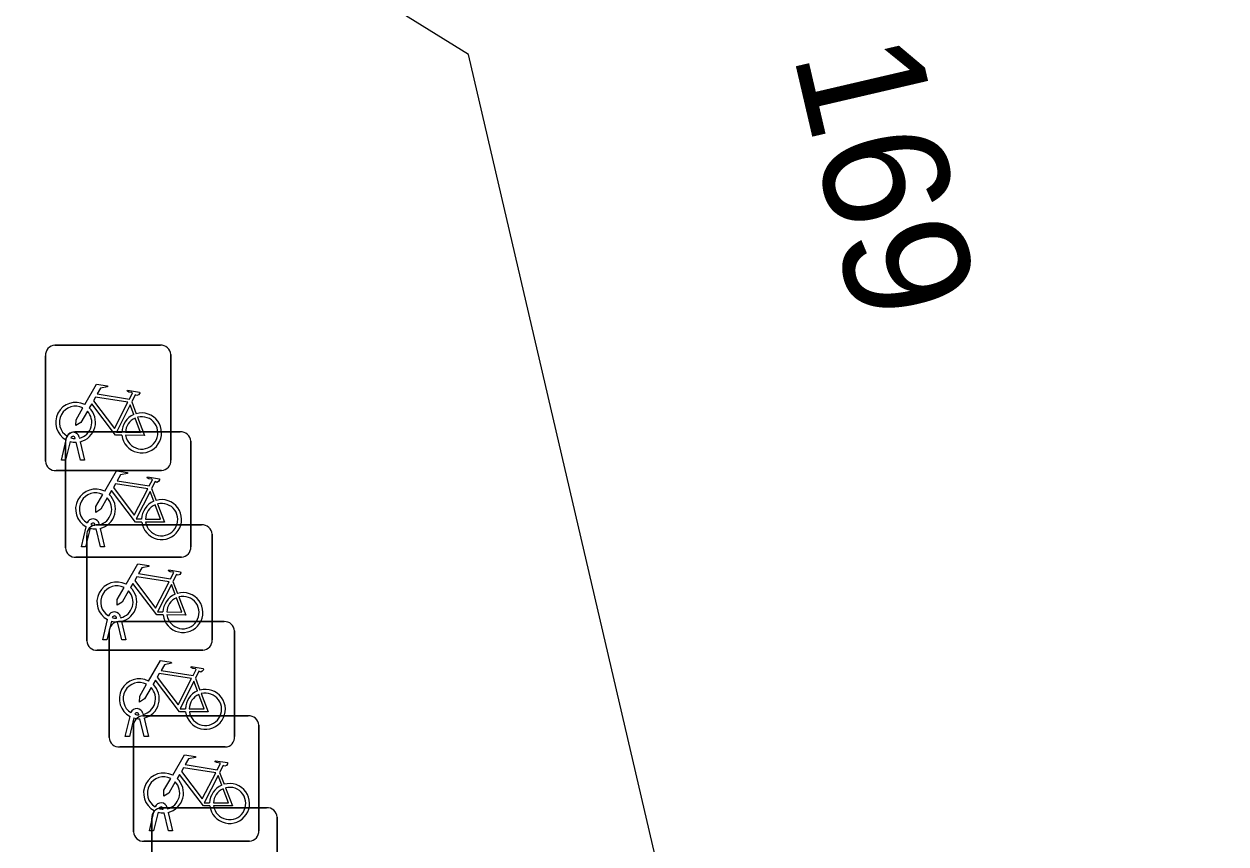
# Model space of a CAD drawing. Extents: x 158038 to 159242, y 380133 to 381214.
# Drawn here: x 158951.77 to 158961.35, y 381142.69 to 381149.22 of the extents above; entities that cross this region are included whole.
import ezdxf

# ---------------------------------------------------------------- set-up
doc = ezdxf.new("R2010")
doc.units = 0
for name, color, linetype in [('IMGEO_Fietsenrek', 7, 'Continuous'), ('IMGEO_Pand', 7, 'Continuous'), ('IMGEO_Pand_nummerreeks', 7, 'Continuous')]:
    doc.layers.add(name, color=color, linetype=linetype)

msp = doc.modelspace()

# ---------------------------------------------------------------- linework, layer by layer
at = {"layer": 'IMGEO_Fietsenrek'}
for p, q in [((158952.0149, 381146.6605), (158952.8558, 381146.6605)), ((158952.8558, 381146.6605), (158952.0149, 381146.6605)), ((158951.9405, 381145.7359), (158951.9405, 381146.5768)), ((158951.9405, 381146.5768), (158951.9405, 381145.7359)), ((158952.9395, 381146.5861), (158952.9395, 381145.7452)), ((158952.9395, 381145.7452), (158952.9395, 381146.5861)), ((158952.6272, 381146.2102), (158952.6635, 381146.115)), ((158952.1739, 381145.9695), (158953.0148, 381145.9695)), ((158953.0148, 381145.9695), (158952.1739, 381145.9695)), ((158952.2086, 381145.9284), (158952.2104, 381145.9205)), ((158952.0675, 381145.7453), (158952.1058, 381145.9053)), ((158952.0995, 381145.0449), (158952.0995, 381145.8858)), ((158952.0995, 381145.8858), (158952.0995, 381145.0449)), ((158952.1362, 381145.8931), (158952.1009, 381145.7453)), ((158952.1779, 381145.9169), (158952.1769, 381145.9212)), ((158952.219, 381145.7453), (158952.1851, 381145.887)), ((158952.2174, 381145.8913), (158952.2524, 381145.7453)), ((158953.0985, 381145.8951), (158953.0985, 381145.0542)), ((158953.0985, 381145.0542), (158953.0985, 381145.8951)), ((158952.1009, 381145.7453), (158952.0675, 381145.7453)), ((158952.2524, 381145.7453), (158952.219, 381145.7453)), ((158952.8651, 381145.6615), (158952.0242, 381145.6615)), ((158952.0242, 381145.6615), (158952.8651, 381145.6615)), ((158952.7862, 381145.5192), (158952.8225, 381145.424)), ((158952.2265, 381145.0543), (158952.2648, 381145.2143)), ((158952.2952, 381145.2021), (158952.2599, 381145.0543)), ((158952.3369, 381145.2259), (158952.3359, 381145.2302)), ((158952.3439, 381145.2285), (158953.1848, 381145.2285)), ((158953.1848, 381145.2285), (158952.3439, 381145.2285)), ((158952.378, 381145.0543), (158952.3441, 381145.196)), ((158952.3676, 381145.2374), (158952.3694, 381145.2295)), ((158952.3764, 381145.2003), (158952.4114, 381145.0543)), ((158952.2695, 381144.3039), (158952.2695, 381145.1448)), ((158952.2695, 381145.1448), (158952.2695, 381144.3039)), ((158953.2685, 381145.1541), (158953.2685, 381144.3132)), ((158953.2685, 381144.3132), (158953.2685, 381145.1541)), ((158953.0241, 381144.9705), (158952.1832, 381144.9705)), ((158952.1832, 381144.9705), (158953.0241, 381144.9705)), ((158952.2599, 381145.0543), (158952.2265, 381145.0543)), ((158952.4114, 381145.0543), (158952.378, 381145.0543)), ((158952.9562, 381144.7782), (158952.9925, 381144.683)), ((158952.5069, 381144.4849), (158952.5059, 381144.4892)), ((158952.5376, 381144.4964), (158952.5394, 381144.4885)), ((158952.3965, 381144.3133), (158952.4348, 381144.4733)), ((158952.4652, 381144.4611), (158952.4299, 381144.3133)), ((158952.548, 381144.3133), (158952.5141, 381144.455)), ((158952.5229, 381144.4575), (158953.3638, 381144.4575)), ((158953.3638, 381144.4575), (158952.5229, 381144.4575)), ((158952.5464, 381144.4593), (158952.5814, 381144.3133)), ((158952.4299, 381144.3133), (158952.3965, 381144.3133)), ((158952.4485, 381143.5329), (158952.4485, 381144.3738)), ((158952.4485, 381144.3738), (158952.4485, 381143.5329)), ((158952.5814, 381144.3133), (158952.548, 381144.3133)), ((158953.4475, 381144.3831), (158953.4475, 381143.5422)), ((158953.4475, 381143.5422), (158953.4475, 381144.3831)), ((158953.1941, 381144.2295), (158952.3532, 381144.2295)), ((158952.3532, 381144.2295), (158953.1941, 381144.2295)), ((158953.1352, 381144.0072), (158953.1715, 381143.912)), ((158952.7166, 381143.7254), (158952.7184, 381143.7175)), ((158952.5755, 381143.5423), (158952.6138, 381143.7023)), ((158952.6442, 381143.6901), (158952.6089, 381143.5423)), ((158952.6415, 381142.7819), (158952.6415, 381143.6228)), ((158952.6415, 381143.6228), (158952.6415, 381142.7819)), ((158952.6859, 381143.7139), (158952.6849, 381143.7182)), ((158952.727, 381143.5423), (158952.6931, 381143.684)), ((158952.7159, 381143.7065), (158953.5568, 381143.7065)), ((158953.5568, 381143.7065), (158952.7159, 381143.7065)), ((158952.7254, 381143.6883), (158952.7604, 381143.5423)), ((158953.6405, 381143.6321), (158953.6405, 381142.7912)), ((158953.6405, 381142.7912), (158953.6405, 381143.6321)), ((158952.6089, 381143.5423), (158952.5755, 381143.5423)), ((158952.7604, 381143.5423), (158952.727, 381143.5423)), ((158953.3731, 381143.4585), (158952.5322, 381143.4585)), ((158952.5322, 381143.4585), (158953.3731, 381143.4585)), ((158953.3282, 381143.2562), (158953.3645, 381143.161)), ((158952.8619, 381142.9735), (158953.7028, 381142.9735)), ((158953.7028, 381142.9735), (158952.8619, 381142.9735)), ((158952.8789, 381142.9629), (158952.8779, 381142.9672)), ((158952.9096, 381142.9744), (158952.9114, 381142.9665)), ((158952.7685, 381142.7913), (158952.8068, 381142.9513)), ((158952.7875, 381142.0489), (158952.7875, 381142.8898)), ((158952.7875, 381142.8898), (158952.7875, 381142.0489)), ((158952.8372, 381142.9391), (158952.8019, 381142.7913)), ((158952.92, 381142.7913), (158952.8861, 381142.933)), ((158952.9184, 381142.9373), (158952.9534, 381142.7913)), ((158953.7865, 381142.8991), (158953.7865, 381142.0582)), ((158953.7865, 381142.0582), (158953.7865, 381142.8991)), ((158952.8019, 381142.7913), (158952.7685, 381142.7913)), ((158952.9534, 381142.7913), (158952.92, 381142.7913)), ((158953.5661, 381142.7075), (158952.7252, 381142.7075)), ((158952.7252, 381142.7075), (158953.5661, 381142.7075))]:
    msp.add_line(p, q, dxfattribs=at)
for points in [[(158952.2531, 381146.1872), (158952.3478, 381146.3507), (158952.434, 381146.3369), (158952.4357, 381146.3282), (158952.3796, 381146.3173), (158952.3534, 381146.272), (158952.6086, 381146.2312)], [(158952.5957, 381146.206), (158952.3389, 381146.247), (158952.3222, 381146.2182), (158952.4892, 381145.9979), (158952.5957, 381146.206)], [(158952.6086, 381146.2312), (158952.6336, 381146.28), (158952.6285, 381146.284), (158952.6053, 381146.2877), (158952.5926, 381146.2952), (158952.5916, 381146.2983), (158952.5938, 381146.3029), (158952.6886, 381146.2878), (158952.6909, 381146.2775), (158952.6815, 381146.2651), (158952.6691, 381146.2587), (158952.6546, 381146.2649), (158952.6272, 381146.2102)], [(158952.2738, 381146.1347), (158952.2222, 381146.0455), (158952.1823, 381146.0195), (158952.1835, 381146.067), (158952.238, 381146.1612)], [(158952.5488, 381145.9425), (158952.4991, 381145.9426), (158952.3084, 381146.1943), (158952.2894, 381146.1615)], [(158952.6437, 381146.108), (158952.6144, 381146.1848), (158952.505, 381145.9667), (158952.5477, 381145.9666)], [(158952.5777, 381145.9665), (158952.6976, 381145.9663), (158952.6544, 381146.0799)], [(158952.6742, 381146.0868), (158952.7292, 381145.9422), (158952.5791, 381145.9425)], [(158952.4121, 381145.4962), (158952.5068, 381145.6597), (158952.593, 381145.6459), (158952.5947, 381145.6372), (158952.5386, 381145.6263), (158952.5124, 381145.581), (158952.7676, 381145.5402)], [(158952.7547, 381145.515), (158952.4979, 381145.556), (158952.4812, 381145.5272), (158952.6482, 381145.3069), (158952.7547, 381145.515)], [(158952.7676, 381145.5402), (158952.7926, 381145.589), (158952.7875, 381145.593), (158952.7643, 381145.5967), (158952.7516, 381145.6042), (158952.7506, 381145.6073), (158952.7528, 381145.6119), (158952.8476, 381145.5968), (158952.8499, 381145.5865), (158952.8405, 381145.5741), (158952.8281, 381145.5677), (158952.8136, 381145.5739), (158952.7862, 381145.5192)], [(158952.4328, 381145.4437), (158952.3812, 381145.3545), (158952.3413, 381145.3285), (158952.3425, 381145.376), (158952.397, 381145.4702)], [(158952.7078, 381145.2515), (158952.6581, 381145.2516), (158952.4674, 381145.5033), (158952.4484, 381145.4705)], [(158952.8027, 381145.417), (158952.7734, 381145.4938), (158952.664, 381145.2757), (158952.7067, 381145.2756)], [(158952.7367, 381145.2755), (158952.8566, 381145.2753), (158952.8134, 381145.3889)], [(158952.8332, 381145.3958), (158952.8882, 381145.2512), (158952.7381, 381145.2515)], [(158952.5821, 381144.7552), (158952.6768, 381144.9187), (158952.763, 381144.9049), (158952.7647, 381144.8962), (158952.7086, 381144.8853), (158952.6824, 381144.84), (158952.9376, 381144.7992)], [(158952.9376, 381144.7992), (158952.9626, 381144.848), (158952.9575, 381144.852), (158952.9343, 381144.8557), (158952.9216, 381144.8632), (158952.9206, 381144.8663), (158952.9228, 381144.8709), (158953.0176, 381144.8558), (158953.0199, 381144.8455), (158953.0105, 381144.8331), (158952.9981, 381144.8267), (158952.9836, 381144.8329), (158952.9562, 381144.7782)], [(158952.9247, 381144.774), (158952.6679, 381144.815), (158952.6512, 381144.7862), (158952.8182, 381144.5659), (158952.9247, 381144.774)], [(158952.6028, 381144.7027), (158952.5512, 381144.6135), (158952.5113, 381144.5875), (158952.5125, 381144.635), (158952.567, 381144.7292)], [(158952.8778, 381144.5105), (158952.8281, 381144.5106), (158952.6374, 381144.7623), (158952.6184, 381144.7295)], [(158952.9727, 381144.676), (158952.9434, 381144.7528), (158952.834, 381144.5347), (158952.8767, 381144.5346)], [(158952.9067, 381144.5345), (158953.0266, 381144.5343), (158952.9834, 381144.6479)], [(158953.0032, 381144.6548), (158953.0582, 381144.5102), (158952.9081, 381144.5105)], [(158952.7611, 381143.9842), (158952.8558, 381144.1477), (158952.942, 381144.1339), (158952.9437, 381144.1252), (158952.8876, 381144.1143), (158952.8614, 381144.069), (158953.1166, 381144.0282)], [(158953.1037, 381144.003), (158952.8469, 381144.044), (158952.8302, 381144.0152), (158952.9972, 381143.7949), (158953.1037, 381144.003)], [(158953.1166, 381144.0282), (158953.1416, 381144.077), (158953.1365, 381144.081), (158953.1133, 381144.0847), (158953.1006, 381144.0922), (158953.0996, 381144.0953), (158953.1018, 381144.0999), (158953.1966, 381144.0848), (158953.1989, 381144.0745), (158953.1895, 381144.0621), (158953.1771, 381144.0557), (158953.1626, 381144.0619), (158953.1352, 381144.0072)], [(158952.7818, 381143.9317), (158952.7302, 381143.8425), (158952.6903, 381143.8165), (158952.6915, 381143.864), (158952.746, 381143.9582)], [(158953.0568, 381143.7395), (158953.0071, 381143.7396), (158952.8164, 381143.9913), (158952.7974, 381143.9585)], [(158953.1517, 381143.905), (158953.1224, 381143.9818), (158953.013, 381143.7637), (158953.0557, 381143.7636)], [(158953.0857, 381143.7635), (158953.2056, 381143.7633), (158953.1624, 381143.8769)], [(158953.1822, 381143.8838), (158953.2372, 381143.7392), (158953.0871, 381143.7395)], [(158952.9541, 381143.2332), (158953.0488, 381143.3967), (158953.135, 381143.3829), (158953.1367, 381143.3742), (158953.0806, 381143.3633), (158953.0544, 381143.318), (158953.3096, 381143.2772)], [(158953.3096, 381143.2772), (158953.3346, 381143.326), (158953.3295, 381143.33), (158953.3063, 381143.3337), (158953.2936, 381143.3412), (158953.2926, 381143.3443), (158953.2948, 381143.3489), (158953.3896, 381143.3338), (158953.3919, 381143.3235), (158953.3825, 381143.3111), (158953.3701, 381143.3047), (158953.3556, 381143.3109), (158953.3282, 381143.2562)], [(158953.2498, 381142.9885), (158953.2001, 381142.9886), (158953.0094, 381143.2403), (158952.9904, 381143.2075)], [(158953.2967, 381143.252), (158953.0399, 381143.293), (158953.0232, 381143.2642), (158953.1902, 381143.0439), (158953.2967, 381143.252)], [(158952.9748, 381143.1807), (158952.9232, 381143.0915), (158952.8833, 381143.0655), (158952.8845, 381143.113), (158952.939, 381143.2072)], [(158953.3447, 381143.154), (158953.3154, 381143.2308), (158953.206, 381143.0127), (158953.2487, 381143.0126)], [(158953.2787, 381143.0125), (158953.3986, 381143.0123), (158953.3554, 381143.1259)], [(158953.3752, 381143.1328), (158953.4302, 381142.9882), (158953.2801, 381142.9885)]]:
    msp.add_lwpolyline(points, dxfattribs=at)
for centre, radius, start, end in [((158952.0182, 381146.5826), 0.0779, 92.4484, 184.28452), ((158952.0182, 381146.5826), 0.0779, 92.4484, 184.28452), ((158952.8616, 381146.5828), 0.0779, 2.4484, 94.28452), ((158952.8616, 381146.5828), 0.0779, 2.4484, 94.28452), ((158952.1801, 381146.0459), 0.159, 62.67661, 242.13685), ((158952.1801, 381146.0459), 0.129, 63.31916, 238.90302), ((158952.1801, 381146.0459), 0.129, 283.60429, 43.43025), ((158952.1801, 381146.0459), 0.159, 283.5766, 46.60424), ((158952.7067, 381145.9619), 0.159, 187.0065, 105.77075), ((158952.7067, 381145.9619), 0.159, 113.3408, 178.32165), ((158952.7067, 381145.9619), 0.129, 113.92302, 177.95563), ((158952.7067, 381145.9619), 0.129, 188.67146, 104.58832), ((158952.1772, 381145.8916), 0.0779, 92.4484, 184.28452), ((158952.1772, 381145.8916), 0.0779, 92.4484, 184.28452), ((158952.1599, 381145.9173), 0.0499, 12.8025, 158.69338), ((158952.1599, 381145.9173), 0.0174, 12.8025, 163.45023), ((158952.1801, 381146.0459), 0.129, 253.41502, 269.02044), ((158953.0206, 381145.8918), 0.0779, 2.4484, 94.28452), ((158953.0206, 381145.8918), 0.0779, 2.4484, 94.28452), ((158952.1801, 381146.0459), 0.159, 253.99666, 271.78671), ((158952.0184, 381145.7392), 0.0779, 182.4484, 274.28452), ((158952.0184, 381145.7392), 0.0779, 182.4484, 274.28452), ((158952.8618, 381145.7394), 0.0779, 272.4484, 4.28452), ((158952.8618, 381145.7394), 0.0779, 272.4484, 4.28452), ((158952.3391, 381145.3549), 0.159, 62.67661, 242.13685), ((158952.3391, 381145.3549), 0.129, 63.31916, 238.90302), ((158952.3391, 381145.3549), 0.129, 283.60429, 43.43025), ((158952.3391, 381145.3549), 0.159, 283.5766, 46.60424), ((158952.8657, 381145.2709), 0.159, 113.3408, 178.32165), ((158952.8657, 381145.2709), 0.159, 187.0065, 105.77075), ((158952.8657, 381145.2709), 0.129, 113.92302, 177.95563), ((158952.8657, 381145.2709), 0.129, 188.67146, 104.58832), ((158952.3189, 381145.2263), 0.0499, 12.8025, 158.69338), ((158952.3472, 381145.1506), 0.0779, 92.4484, 184.28452), ((158952.3472, 381145.1506), 0.0779, 92.4484, 184.28452), ((158952.3391, 381145.3549), 0.159, 253.99666, 271.78671), ((158952.3189, 381145.2263), 0.0174, 12.8025, 163.45023), ((158952.3391, 381145.3549), 0.129, 253.41502, 269.02044), ((158953.1906, 381145.1508), 0.0779, 2.4484, 94.28452), ((158953.1906, 381145.1508), 0.0779, 2.4484, 94.28452), ((158952.1774, 381145.0482), 0.0779, 182.4484, 274.28452), ((158952.1774, 381145.0482), 0.0779, 182.4484, 274.28452), ((158953.0208, 381145.0484), 0.0779, 272.4484, 4.28452), ((158953.0208, 381145.0484), 0.0779, 272.4484, 4.28452), ((158952.5091, 381144.6139), 0.159, 62.67661, 242.13685), ((158952.5091, 381144.6139), 0.129, 63.31916, 238.90302), ((158952.5091, 381144.6139), 0.129, 283.60429, 43.43025), ((158952.5091, 381144.6139), 0.159, 283.5766, 46.60424), ((158953.0357, 381144.5299), 0.159, 187.0065, 105.77075), ((158953.0357, 381144.5299), 0.159, 113.3408, 178.32165), ((158953.0357, 381144.5299), 0.129, 113.92302, 177.95563), ((158953.0357, 381144.5299), 0.129, 188.67146, 104.58832), ((158952.4889, 381144.4853), 0.0499, 12.8025, 158.69338), ((158952.4889, 381144.4853), 0.0174, 12.8025, 163.45023), ((158952.5091, 381144.6139), 0.129, 253.41502, 269.02044), ((158952.5262, 381144.3796), 0.0779, 92.4484, 184.28452), ((158952.5262, 381144.3796), 0.0779, 92.4484, 184.28452), ((158952.5091, 381144.6139), 0.159, 253.99666, 271.78671), ((158953.3696, 381144.3798), 0.0779, 2.4484, 94.28452), ((158953.3696, 381144.3798), 0.0779, 2.4484, 94.28452), ((158952.3474, 381144.3072), 0.0779, 182.4484, 274.28452), ((158952.3474, 381144.3072), 0.0779, 182.4484, 274.28452), ((158953.1908, 381144.3074), 0.0779, 272.4484, 4.28452), ((158953.1908, 381144.3074), 0.0779, 272.4484, 4.28452), ((158952.6881, 381143.8429), 0.159, 62.67661, 242.13685), ((158952.6881, 381143.8429), 0.129, 63.31916, 238.90302), ((158952.6881, 381143.8429), 0.129, 283.60429, 43.43025), ((158952.6881, 381143.8429), 0.159, 283.5766, 46.60424), ((158953.2147, 381143.7589), 0.159, 187.0065, 105.77075), ((158953.2147, 381143.7589), 0.159, 113.3408, 178.32165), ((158953.2147, 381143.7589), 0.129, 113.92302, 177.95563), ((158953.2147, 381143.7589), 0.129, 188.67146, 104.58832), ((158952.6679, 381143.7143), 0.0499, 12.8025, 158.69338), ((158952.6679, 381143.7143), 0.0174, 12.8025, 163.45023), ((158952.6881, 381143.8429), 0.129, 253.41502, 269.02044), ((158952.7192, 381143.6286), 0.0779, 92.4484, 184.28452), ((158952.7192, 381143.6286), 0.0779, 92.4484, 184.28452), ((158952.6881, 381143.8429), 0.159, 253.99666, 271.78671), ((158953.5626, 381143.6288), 0.0779, 2.4484, 94.28452), ((158953.5626, 381143.6288), 0.0779, 2.4484, 94.28452), ((158952.5264, 381143.5362), 0.0779, 182.4484, 274.28452), ((158952.5264, 381143.5362), 0.0779, 182.4484, 274.28452), ((158953.3698, 381143.5364), 0.0779, 272.4484, 4.28452), ((158953.3698, 381143.5364), 0.0779, 272.4484, 4.28452), ((158952.8811, 381143.0919), 0.159, 62.67661, 242.13685), ((158952.8811, 381143.0919), 0.129, 63.31916, 238.90302), ((158952.8811, 381143.0919), 0.129, 283.60429, 43.43025), ((158952.8811, 381143.0919), 0.159, 283.5766, 46.60424), ((158953.4077, 381143.0079), 0.159, 113.3408, 178.32165), ((158953.4077, 381143.0079), 0.159, 187.0065, 105.77075), ((158953.4077, 381143.0079), 0.129, 113.92302, 177.95563), ((158953.4077, 381143.0079), 0.129, 188.67146, 104.58832), ((158952.8652, 381142.8956), 0.0779, 92.4484, 184.28452), ((158952.8652, 381142.8956), 0.0779, 92.4484, 184.28452), ((158952.8609, 381142.9633), 0.0499, 12.8025, 158.69338), ((158952.8609, 381142.9633), 0.0174, 12.8025, 163.45023), ((158952.8811, 381143.0919), 0.129, 253.41502, 269.02044), ((158953.7086, 381142.8958), 0.0779, 2.4484, 94.28452), ((158953.7086, 381142.8958), 0.0779, 2.4484, 94.28452), ((158952.8811, 381143.0919), 0.159, 253.99666, 271.78671), ((158952.7194, 381142.7852), 0.0779, 182.4484, 274.28452), ((158952.7194, 381142.7852), 0.0779, 182.4484, 274.28452), ((158953.5628, 381142.7854), 0.0779, 272.4484, 4.28452), ((158953.5628, 381142.7854), 0.0779, 272.4484, 4.28452)]:
    msp.add_arc(centre, radius, start, end, dxfattribs=at)
at = {"layer": 'IMGEO_Pand'}
msp.add_lwpolyline([(158961.722, 381116.65), (158957.53, 381119.247), (158956.366, 381124.204), (158956.869, 381125.015), (158956.073, 381125.507), (158954.481, 381132.803), (158955.208, 381133.999), (158957.196, 381134.46), (158958.614, 381134.801), (158955.311, 381148.979), (158951.47, 381151.355), (158953.783, 381155.208), (158947.014, 381183.969), (158949.388, 381188.17), (158964.949, 381191.823), (158969.142, 381189.225), (158973.789, 381169.435), (158977.58, 381167.085), (158979.931, 381167.637), (158984.159, 381165.017)], dxfattribs=at)

# ---------------------------------------------------------------- texts
at = {"layer": 'IMGEO_Pand_nummerreeks'}
msp.add_text('169', height=1, rotation=283.11409, dxfattribs=at).set_placement((158957.8979, 381148.9834))

doc.saveas('drawing.dxf')
